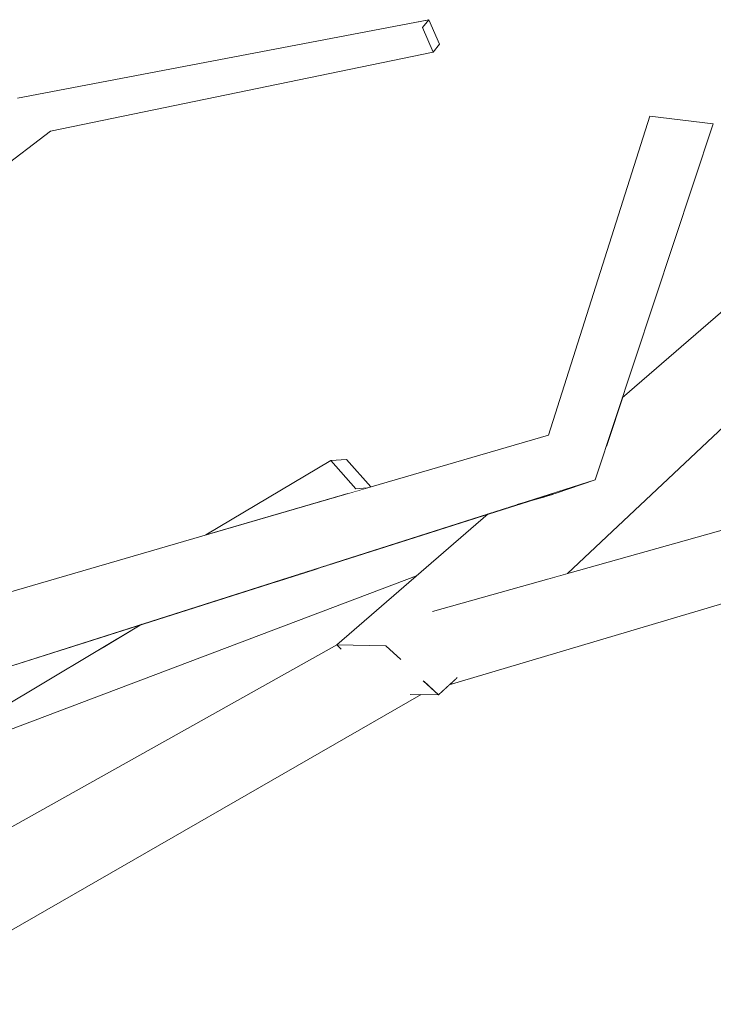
# Model space of a CAD drawing. Extents: x -289599 to -184549, y 66678 to 295474.
# Tile 413 of 656: x -261329 to -261269, y 71688 to 71773. Entities that reach past the tile are written whole.
import ezdxf

# ---------------------------------------------------------------- set-up
doc = ezdxf.new("R2010")
doc.units = 0
doc.header["$MEASUREMENT"] = 0
doc.linetypes.add('Wipeout_Contour', pattern=[1000, 0, -1000])
doc.layers.add('arch drzewa', color=8, linetype='Continuous')
doc.layers.add('arch drzewa_Nr_Pióra__4', color=8, linetype='Continuous', lineweight=9)

msp = doc.modelspace()

# ---------------------------------------------------------------- wipeouts: each hides what was drawn before it
at = {"color": 254, "linetype": 'Wipeout_Contour', "lineweight": 0, "ltscale": 954591.266139}
msp.add_wipeout([(-261335.309, 71715.435), (-261278.956, 71733.418), (-261283.01, 71737.3)], dxfattribs=at).dxf.layer = 'arch drzewa'

# ---------------------------------------------------------------- next in the draw order: wipeouts: each hides what was drawn before it
at = {"color": 254, "linetype": 'Wipeout_Contour', "lineweight": 0, "ltscale": 2227557.234893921}
msp.add_wipeout([(-261335.086, 71717.818), (-261336.02, 71717.949), (-261335.724, 71715.745), (-261335.309, 71715.435), (-261283.01, 71737.3), (-261335.396, 71722.032), (-261334.904, 71718.967)], dxfattribs=at).dxf.layer = 'arch drzewa'

# ---------------------------------------------------------------- next in the draw order: wipeouts: each hides what was drawn before it
at = {"color": 254, "linetype": 'Wipeout_Contour', "lineweight": 0, "ltscale": 954738.280226}
msp.add_wipeout([(-261375.885, 71726.14), (-261326.309, 71763.752), (-261328.995, 71765.607)], dxfattribs=at).dxf.layer = 'arch drzewa'
at = {"color": 254, "linetype": 'Wipeout_Contour', "lineweight": 0, "ltscale": 954544.783669}
msp.add_wipeout([(-261285.724, 71731.258), (-261282.351, 71732.262), (-261278.956, 71733.418)], dxfattribs=at).dxf.layer = 'arch drzewa'
at = {"color": 254, "linetype": 'Wipeout_Contour', "lineweight": 0, "ltscale": 1591011.671602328}
msp.add_wipeout([(-261301.243, 71718.883), (-261344.1, 71688.314), (-261297.957, 71715.435), (-261298.858, 71718.41), (-261301.08, 71718.731)], dxfattribs=at).dxf.layer = 'arch drzewa'

# ---------------------------------------------------------------- next in the draw order: wipeouts: each hides what was drawn before it
at = {"color": 254, "linetype": 'Wipeout_Contour', "lineweight": 0, "ltscale": 954636.950144}
msp.add_wipeout([(-261326.309, 71763.752), (-261293.043, 71770.626), (-261293.958, 71772.761)], dxfattribs=at).dxf.layer = 'arch drzewa'
at = {"color": 254, "linetype": 'Wipeout_Contour', "lineweight": 0, "ltscale": 954536.904858}
msp.add_wipeout([(-261278.956, 71733.418), (-261268.687, 71764.404), (-261274.197, 71765.072)], dxfattribs=at).dxf.layer = 'arch drzewa'
at = {"color": 254, "linetype": 'Wipeout_Contour', "lineweight": 0, "ltscale": 2545743.823791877}
msp.add_wipeout([(-261343.575, 71690.331), (-261346.013, 71689.168), (-261344.1, 71688.314), (-261301.243, 71718.883), (-261301.421, 71719.049), (-261301.368, 71719.095), (-261342.609, 71695.988), (-261343.399, 71690.374)], dxfattribs=at).dxf.layer = 'arch drzewa'

# ---------------------------------------------------------------- next in the draw order: wipeouts: each hides what was drawn before it
at = {"color": 254, "linetype": 'Wipeout_Contour', "lineweight": 0, "ltscale": 954669.513193}
msp.add_wipeout([(-261293.958, 71772.761), (-261328.995, 71765.607), (-261326.309, 71763.752)], dxfattribs=at).dxf.layer = 'arch drzewa'
at = {"color": 254, "linetype": 'Wipeout_Contour', "lineweight": 0, "ltscale": 954543.810299}
msp.add_wipeout([(-261274.197, 71765.072), (-261283.01, 71737.3), (-261278.956, 71733.418)], dxfattribs=at).dxf.layer = 'arch drzewa'
at = {"color": 254, "linetype": 'Wipeout_Contour', "lineweight": 0, "ltscale": 1590988.965108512}
msp.add_wipeout([(-261297.957, 71715.435), (-261340.957, 71687.779), (-261294.066, 71714.722), (-261294.983, 71714.74), (-261294.854, 71715.113)], dxfattribs=at).dxf.layer = 'arch drzewa'

# ---------------------------------------------------------------- next in the draw order: wipeouts: each hides what was drawn before it
at = {"color": 254, "linetype": 'Wipeout_Contour', "lineweight": 0, "ltscale": 954641.10904}
msp.add_wipeout([(-261328.995, 71765.607), (-261293.958, 71772.761), (-261293.397, 71773.452)], dxfattribs=at).dxf.layer = 'arch drzewa'
at = {"color": 254, "linetype": 'Wipeout_Contour', "lineweight": 0, "ltscale": 954649.723449}
msp.add_wipeout([(-261297.957, 71715.435), (-261344.1, 71688.314), (-261340.957, 71687.779)], dxfattribs=at).dxf.layer = 'arch drzewa'

# ---------------------------------------------------------------- next in the draw order: wipeouts: each hides what was drawn before it
at = {"color": 254, "linetype": 'Wipeout_Contour', "lineweight": 0, "ltscale": 954672.545285}
msp.add_wipeout([(-261293.397, 71773.452), (-261329.174, 71766.629), (-261328.995, 71765.607)], dxfattribs=at).dxf.layer = 'arch drzewa'
at = {"color": 254, "linetype": 'Wipeout_Contour', "lineweight": 0, "ltscale": 954473.88188}
msp.add_wipeout([(-261238.51, 71737.3), (-261297.957, 71715.435), (-261239.552, 71733.418)], dxfattribs=at).dxf.layer = 'arch drzewa'

# ---------------------------------------------------------------- next in the draw order: wipeouts: each hides what was drawn before it
at = {"color": 254, "linetype": 'Wipeout_Contour', "lineweight": 0, "ltscale": 1272808.097935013}
msp.add_wipeout([(-261293.397, 71773.452), (-261293.958, 71772.761), (-261293.043, 71770.626), (-261292.482, 71771.317)], dxfattribs=at).dxf.layer = 'arch drzewa'
at = {"color": 254, "linetype": 'Wipeout_Contour', "lineweight": 0, "ltscale": 1590905.970322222}
msp.add_wipeout([(-261295.913, 71717.818), (-261298.858, 71718.41), (-261297.957, 71715.435), (-261238.51, 71737.3), (-261292.985, 71721.999)], dxfattribs=at).dxf.layer = 'arch drzewa'

# ---------------------------------------------------------------- next in the draw order: linework, layer by layer
at = {"layer": 'arch drzewa_Nr_Pióra__4', "linetype": 'Continuous'}
for p, q in [((-261293.958, 71772.761), (-261293.397, 71773.452)), ((-261293.397, 71773.452), (-261292.482, 71771.317))]:
    msp.add_line(p, q, dxfattribs=at)

# ---------------------------------------------------------------- next in the draw order: wipeouts: each hides what was drawn before it
at = {"color": 254, "linetype": 'Wipeout_Contour', "lineweight": 0, "ltscale": 1590994.978339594}
msp.add_wipeout([(-261300.566, 71735.184), (-261301.941, 71735.087), (-261299.764, 71732.644), (-261298.737, 71732.716), (-261298.443, 71732.802)], dxfattribs=at).dxf.layer = 'arch drzewa'
at = {"color": 254, "linetype": 'Wipeout_Contour', "lineweight": 0, "ltscale": 1272649.353974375}
msp.add_wipeout([(-261291.629, 71715.573), (-261235.548, 71732.262), (-261239.552, 71733.418), (-261291.485, 71715.708)], dxfattribs=at).dxf.layer = 'arch drzewa'

# ---------------------------------------------------------------- next in the draw order: wipeouts: each hides what was drawn before it
at = {"color": 254, "linetype": 'Wipeout_Contour', "lineweight": 0, "ltscale": 2227266.919766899}
msp.add_wipeout([(-261297.957, 71715.435), (-261294.854, 71715.113), (-261293.876, 71715.918), (-261291.175, 71716.171), (-261290.968, 71716.196), (-261291.485, 71715.708), (-261239.552, 71733.418)], dxfattribs=at).dxf.layer = 'arch drzewa'

# ---------------------------------------------------------------- next in the draw order: wipeouts: each hides what was drawn before it
at = {"color": 254, "linetype": 'Wipeout_Contour', "lineweight": 0, "ltscale": 1272655.337600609}
msp.add_wipeout([(-261283.09, 71724.778), (-261281.338, 71725.27), (-261236.392, 71767.622), (-261240.071, 71770.578)], dxfattribs=at).dxf.layer = 'arch drzewa'
at = {"color": 254, "linetype": 'Wipeout_Contour', "lineweight": 0, "ltscale": 954559.660055}
msp.add_wipeout([(-261292.563, 71714.693), (-261290.968, 71716.196), (-261291.175, 71716.171)], dxfattribs=at).dxf.layer = 'arch drzewa'

# ---------------------------------------------------------------- next in the draw order: wipeouts: each hides what was drawn before it
at = {"color": 254, "linetype": 'Wipeout_Contour', "lineweight": 0, "ltscale": 2863621.555606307}
msp.add_wipeout([(-261282.488, 71732.221), (-261297.145, 71718.967), (-261295.913, 71717.818), (-261292.985, 71721.999), (-261283.09, 71724.778), (-261240.071, 71770.578), (-261278.011, 71736.27), (-261278.956, 71733.418), (-261282.351, 71732.262)], dxfattribs=at).dxf.layer = 'arch drzewa'
at = {"color": 254, "linetype": 'Wipeout_Contour', "lineweight": 0, "ltscale": 954561.995906}
msp.add_wipeout([(-261291.175, 71716.171), (-261293.876, 71715.918), (-261292.563, 71714.693)], dxfattribs=at).dxf.layer = 'arch drzewa'

# ---------------------------------------------------------------- next in the draw order: linework, layer by layer
at = {"layer": 'arch drzewa_Nr_Pióra__4', "linetype": 'Continuous'}
for p, q in [((-261329.174, 71766.629), (-261293.397, 71773.452)), ((-261293.043, 71770.626), (-261293.958, 71772.761)), ((-261292.482, 71771.317), (-261293.043, 71770.626)), ((-261326.309, 71763.752), (-261293.043, 71770.626))]:
    msp.add_line(p, q, dxfattribs=at)

# ---------------------------------------------------------------- next in the draw order: wipeouts: each hides what was drawn before it
at = {"color": 254, "linetype": 'Wipeout_Contour', "lineweight": 0, "ltscale": 1272659.234581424}
msp.add_wipeout([(-261278.011, 71736.27), (-261240.071, 71770.578), (-261242.461, 71770.115), (-261277.725, 71737.131)], dxfattribs=at).dxf.layer = 'arch drzewa'
at = {"color": 254, "linetype": 'Wipeout_Contour', "lineweight": 0, "ltscale": 954557.237336}
msp.add_wipeout([(-261283.202, 71732.009), (-261297.145, 71718.967), (-261282.488, 71732.221)], dxfattribs=at).dxf.layer = 'arch drzewa'
at = {"color": 254, "linetype": 'Wipeout_Contour', "lineweight": 0, "ltscale": 1272754.063528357}
msp.add_wipeout([(-261294.983, 71714.74), (-261292.563, 71714.693), (-261293.876, 71715.918), (-261294.854, 71715.113)], dxfattribs=at).dxf.layer = 'arch drzewa'

# ---------------------------------------------------------------- next in the draw order: linework, layer by layer
at = {"layer": 'arch drzewa_Nr_Pióra__4', "linetype": 'Continuous'}
msp.add_line((-261282.351, 71732.262), (-261278.956, 71733.418), dxfattribs=at)

# ---------------------------------------------------------------- next in the draw order: wipeouts: each hides what was drawn before it
at = {"color": 254, "linetype": 'Wipeout_Contour', "lineweight": 0, "ltscale": 954508.238018}
msp.add_wipeout([(-261276.591, 71740.555), (-261277.725, 71737.131), (-261242.461, 71770.115)], dxfattribs=at).dxf.layer = 'arch drzewa'
at = {"color": 254, "linetype": 'Wipeout_Contour', "lineweight": 0, "ltscale": 1590943.599221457}
msp.add_wipeout([(-261288.258, 71730.45), (-261301.421, 71719.049), (-261297.145, 71718.967), (-261283.202, 71732.009), (-261285.724, 71731.258)], dxfattribs=at).dxf.layer = 'arch drzewa'

# ---------------------------------------------------------------- next in the draw order: linework, layer by layer
at = {"layer": 'arch drzewa_Nr_Pióra__4', "linetype": 'Continuous'}
for p, q in [((-261276.591, 71740.555), (-261242.461, 71770.115)), ((-261281.338, 71725.27), (-261236.392, 71767.622)), ((-261283.01, 71737.3), (-261274.197, 71765.072)), ((-261278.956, 71733.418), (-261268.687, 71764.404)), ((-261268.687, 71764.404), (-261274.197, 71765.072)), ((-261285.724, 71731.258), (-261282.351, 71732.262))]:
    msp.add_line(p, q, dxfattribs=at)

# ---------------------------------------------------------------- next in the draw order: wipeouts: each hides what was drawn before it
at = {"color": 254, "linetype": 'Wipeout_Contour', "lineweight": 0, "ltscale": 954595.304489}
msp.add_wipeout([(-261299.764, 71732.644), (-261300.51, 71732.2), (-261298.737, 71732.716)], dxfattribs=at).dxf.layer = 'arch drzewa'
at = {"color": 254, "linetype": 'Wipeout_Contour', "lineweight": 0, "ltscale": 1590970.98381544}
msp.add_wipeout([(-261301.421, 71719.049), (-261301.08, 71718.731), (-261298.858, 71718.41), (-261295.913, 71717.818), (-261297.145, 71718.967)], dxfattribs=at).dxf.layer = 'arch drzewa'

# ---------------------------------------------------------------- next in the draw order: wipeouts: each hides what was drawn before it
at = {"color": 254, "linetype": 'Wipeout_Contour', "lineweight": 0, "ltscale": 1272795.385556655}
msp.add_wipeout([(-261333.483, 71710.29), (-261294.492, 71725.05), (-261288.258, 71730.45), (-261292.244, 71729.178)], dxfattribs=at).dxf.layer = 'arch drzewa'

# ---------------------------------------------------------------- next in the draw order: linework, layer by layer
at = {"layer": 'arch drzewa_Nr_Pióra__4', "linetype": 'Continuous'}
msp.add_line((-261291.629, 71715.573), (-261235.548, 71732.262), dxfattribs=at)

# ---------------------------------------------------------------- next in the draw order: wipeouts: each hides what was drawn before it
at = {"color": 254, "linetype": 'Wipeout_Contour', "lineweight": 0, "ltscale": 1909282.487830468}
msp.add_wipeout([(-261334.707, 71711.563), (-261333.483, 71710.29), (-261292.244, 71729.178), (-261301.857, 71726.11), (-261322.411, 71718.43), (-261331.398, 71713.077)], dxfattribs=at).dxf.layer = 'arch drzewa'

# ---------------------------------------------------------------- next in the draw order: linework, layer by layer
at = {"layer": 'arch drzewa_Nr_Pióra__4', "linetype": 'Continuous'}
for p, q in [((-261375.885, 71726.14), (-261326.309, 71763.752)), ((-261293.097, 71721.967), (-261238.51, 71737.3)), ((-261297.145, 71718.967), (-261301.421, 71719.049)), ((-261301.421, 71719.049), (-261301.028, 71718.683)), ((-261295.859, 71717.767), (-261297.145, 71718.967)), ((-261292.563, 71714.693), (-261293.899, 71715.939)), ((-261292.563, 71714.693), (-261290.94, 71716.222)), ((-261295.028, 71714.74), (-261292.563, 71714.693))]:
    msp.add_line(p, q, dxfattribs=at)

# ---------------------------------------------------------------- next in the draw order: wipeouts: each hides what was drawn before it
at = {"color": 254, "linetype": 'Wipeout_Contour', "lineweight": 0, "ltscale": 1272809.958518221}
msp.add_wipeout([(-261301.941, 71735.087), (-261312.803, 71728.617), (-261300.51, 71732.2), (-261299.764, 71732.644)], dxfattribs=at).dxf.layer = 'arch drzewa'
at = {"color": 254, "linetype": 'Wipeout_Contour', "lineweight": 0, "ltscale": 1272834.539498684}
msp.add_wipeout([(-261322.411, 71718.43), (-261301.857, 71726.11), (-261305.528, 71724.939), (-261321.992, 71718.68)], dxfattribs=at).dxf.layer = 'arch drzewa'

# ---------------------------------------------------------------- next in the draw order: linework, layer by layer
at = {"layer": 'arch drzewa_Nr_Pióra__4', "linetype": 'Continuous'}
for p, q in [((-261301.941, 71735.087), (-261300.566, 71735.184)), ((-261300.566, 71735.184), (-261298.443, 71732.802)), ((-261312.803, 71728.617), (-261301.941, 71735.087)), ((-261299.764, 71732.644), (-261301.941, 71735.087)), ((-261298.737, 71732.716), (-261299.764, 71732.644)), ((-261301.421, 71719.049), (-261288.258, 71730.45))]:
    msp.add_line(p, q, dxfattribs=at)

# ---------------------------------------------------------------- next in the draw order: wipeouts: each hides what was drawn before it
at = {"color": 254, "linetype": 'Wipeout_Contour', "lineweight": 0, "ltscale": 954632.136501}
msp.add_wipeout([(-261318.359, 71720.844), (-261321.992, 71718.68), (-261305.528, 71724.939)], dxfattribs=at).dxf.layer = 'arch drzewa'

# ---------------------------------------------------------------- next in the draw order: linework, layer by layer
at = {"layer": 'arch drzewa_Nr_Pióra__4', "linetype": 'Continuous'}
msp.add_line((-261335.396, 71722.032), (-261283.01, 71737.3), dxfattribs=at)

# ---------------------------------------------------------------- next in the draw order: wipeouts: each hides what was drawn before it
at = {"color": 254, "linetype": 'Wipeout_Contour', "lineweight": 0, "ltscale": 1909335.594536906}
msp.add_wipeout([(-261320.969, 71720.011), (-261335.622, 71711.282), (-261335.254, 71711.308), (-261334.707, 71711.563), (-261331.398, 71713.077), (-261318.359, 71720.844)], dxfattribs=at).dxf.layer = 'arch drzewa'

# ---------------------------------------------------------------- next in the draw order: wipeouts: each hides what was drawn before it
at = {"color": 254, "linetype": 'Wipeout_Contour', "lineweight": 0, "ltscale": 3818728.347361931}
msp.add_wipeout([(-261336.165, 71714.699), (-261337.799, 71713.726), (-261337.408, 71713.287), (-261336.954, 71713.533), (-261334.344, 71713.984), (-261334.071, 71714.073), (-261335.92, 71711.617), (-261335.622, 71711.282), (-261320.969, 71720.011), (-261334.491, 71715.696), (-261335.52, 71715.083), (-261335.582, 71714.693)], dxfattribs=at).dxf.layer = 'arch drzewa'

# ---------------------------------------------------------------- next in the draw order: linework, layer by layer
at = {"layer": 'arch drzewa_Nr_Pióra__4', "linetype": 'Continuous'}
for p, q in [((-261335.309, 71715.435), (-261278.956, 71733.418)), ((-261333.483, 71710.29), (-261294.492, 71725.05)), ((-261331.605, 71712.953), (-261318.359, 71720.844)), ((-261342.654, 71695.963), (-261301.368, 71719.095)), ((-261340.957, 71687.779), (-261294.066, 71714.722))]:
    msp.add_line(p, q, dxfattribs=at)

doc.saveas('drawing.dxf')
